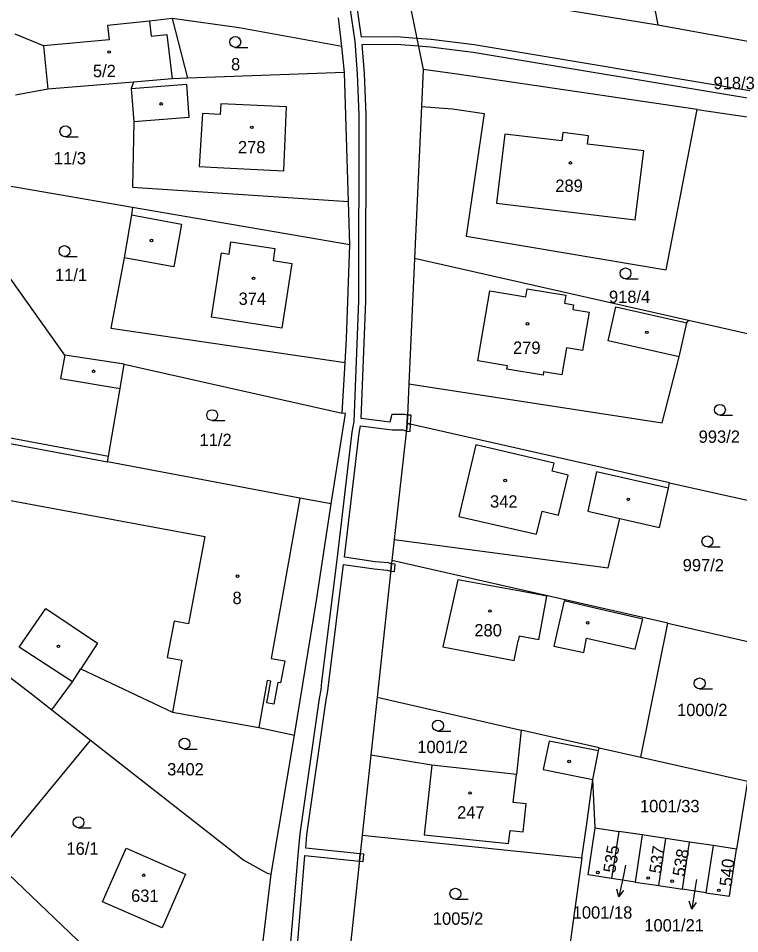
# Model space of a CAD drawing. Extents: x -776734 to -748832, y -1118122 to -976986.
# Drawn here: x -752895.7 to -752796.2, y -1115570.9 to -1115444.8 of the extents above; entities that cross this region are included whole.
import ezdxf

# ---------------------------------------------------------------- set-up
doc = ezdxf.new("R2010")
doc.units = 0
for name, color, linetype in [('KM_Hranice parcel', 7, 'Continuous'), ('KM_Parcelní čísla', 7, 'Continuous'), ('KM_Pop  PČ popisy', 7, 'Continuous'), ('KM_Vnitřní kresba', 7, 'Continuous'), ('KM_Věcná břemena k části', 7, 'Continuous'), ('KM_Značky budov', 7, 'Continuous'), ('KM_Značky kultur', 7, 'Continuous')]:
    doc.layers.add(name, color=color, linetype=linetype)

msp = doc.modelspace()

# ---------------------------------------------------------------- linework, layer by layer
at = {"layer": 'KM_Hranice parcel'}
for p, q in [((-752817.13, -1115397.25), (-752807.52, -1115445.69)), ((-752820.46, -1115443.6), (-752807.52, -1115445.69)), ((-752874.46, -1115444.85), (-752872.37, -1115453.06)), ((-752851.1, -1115448.69), (-752851.53, -1115444.76)), ((-752807.52, -1115445.69), (-752758.25, -1115454.6)), ((-752850.69, -1115452.29), (-752851.1, -1115448.69)), ((-752850.69, -1115452.29), (-752872.37, -1115453.06)), ((-752850.17, -1115470.04), (-752850.69, -1115452.29)), ((-752839.87, -1115451.84), (-752840.1, -1115456.95)), ((-752840.1, -1115456.95), (-752841.04, -1115477.92)), ((-752802.09, -1115457.38), (-752785.67, -1115459.79)), ((-752879.92, -1115470.87), (-752902.67, -1115466.94)), ((-752849.99, -1115476.04), (-752850.17, -1115470.04)), ((-752849.99, -1115476.04), (-752879.92, -1115470.87)), ((-752841.04, -1115477.92), (-752841.82, -1115495.18)), ((-752803.27, -1115486.45), (-752841.04, -1115477.92)), ((-752788.83, -1115489.71), (-752803.27, -1115486.45)), ((-752881.06, -1115492.45), (-752851.01, -1115499.2)), ((-752851.01, -1115499.2), (-752850.61, -1115492.22)), ((-752841.82, -1115495.18), (-752842.06, -1115500.62)), ((-752842.06, -1115500.62), (-752843.85, -1115516.64)), ((-752805.89, -1115508.8), (-752842.06, -1115500.62)), ((-752899.29, -1115502.14), (-752883.22, -1115505.16)), ((-752805.89, -1115508.8), (-752791.32, -1115512.09)), ((-752843.85, -1115516.64), (-752844.17, -1115519.5)), ((-752844.17, -1115519.5), (-752846.22, -1115538.37)), ((-752806.13, -1115528.17), (-752844.17, -1115519.5)), ((-752809.85, -1115546.61), (-752806.13, -1115528.17)), ((-752806.13, -1115528.17), (-752793.18, -1115531.12)), ((-752846.22, -1115538.37), (-752847.08, -1115546.32)), ((-752846.22, -1115538.37), (-752826.34, -1115542.88)), ((-752891.07, -1115540.1), (-752885.74, -1115544.26)), ((-752815.59, -1115545.31), (-752826.34, -1115542.88)), ((-752860.83, -1115562.74), (-752857.58, -1115543.59)), ((-752815.59, -1115545.31), (-752809.85, -1115546.61)), ((-752847.08, -1115546.32), (-752848.27, -1115557.37)), ((-752809.85, -1115546.61), (-752795.17, -1115549.94)), ((-752816.16, -1115556.35), (-752816.49, -1115549.71)), ((-752795.17, -1115549.94), (-752796.66, -1115559.29)), ((-752848.27, -1115557.37), (-752849.84, -1115571.95)), ((-752848.27, -1115557.37), (-752817.98, -1115560.51)), ((-752816.16, -1115556.35), (-752812.91, -1115556.84)), ((-752812.91, -1115556.84), (-752813.89, -1115563.34)), ((-752809.66, -1115557.33), (-752812.91, -1115556.84)), ((-752809.66, -1115557.33), (-752810.64, -1115563.83)), ((-752806.41, -1115557.82), (-752809.66, -1115557.33)), ((-752807.39, -1115564.32), (-752806.41, -1115557.82)), ((-752803.16, -1115558.31), (-752806.41, -1115557.82)), ((-752804.14, -1115564.81), (-752803.16, -1115558.31)), ((-752799.91, -1115558.8), (-752803.16, -1115558.31)), ((-752799.91, -1115558.8), (-752800.89, -1115565.3)), ((-752796.66, -1115559.29), (-752799.91, -1115558.8)), ((-752817.98, -1115560.51), (-752820.33, -1115577.6)), ((-752877.46, -1115581.39), (-752897.05, -1115562.76)), ((-752862.74, -1115579.05), (-752860.83, -1115562.74)), ((-752810.64, -1115563.83), (-752813.89, -1115563.34)), ((-752810.64, -1115563.83), (-752807.39, -1115564.32)), ((-752807.39, -1115564.32), (-752804.14, -1115564.81)), ((-752800.89, -1115565.3), (-752804.14, -1115564.81))]:
    msp.add_line(p, q, dxfattribs=at)
for points in [[(-752842.69, -1115437.47), (-752842.07, -1115440.97), (-752841.97, -1115441.47), (-752839.87, -1115451.84)], [(-752874.46, -1115444.85), (-752877.57, -1115445.2), (-752883.38, -1115445.79), (-752883.17, -1115447.79), (-752892.2, -1115448.62), (-752896.13, -1115446.97)], [(-752851.1, -1115448.69), (-752865.23, -1115446.13), (-752874.46, -1115444.85)], [(-752802.09, -1115457.38), (-752835.17, -1115452.52), (-752839.87, -1115451.84)], [(-752879.79, -1115453.59), (-752891.61, -1115454.59), (-752896.08, -1115455.39)], [(-752879.79, -1115453.59), (-752880.1, -1115454.49), (-752879.76, -1115459.06), (-752879.94, -1115468.09), (-752850.17, -1115470.04)], [(-752872.37, -1115453.06), (-752874.46, -1115453.13), (-752879.79, -1115453.59)], [(-752840.1, -1115456.95), (-752835.8, -1115457.26), (-752831.47, -1115457.93), (-752833.94, -1115474.82), (-752806.35, -1115479.48), (-752802.09, -1115457.38)], [(-752881.06, -1115492.45), (-752889.27, -1115491.21), (-752902.92, -1115472.08), (-752905.06, -1115469.7)], [(-752879.92, -1115470.87), (-752880.09, -1115471.88), (-752881.1, -1115477.82), (-752882.9, -1115487.48), (-752850.61, -1115492.22)], [(-752850.61, -1115492.22), (-752850.42, -1115488.99), (-752849.99, -1115476.04)], [(-752841.82, -1115495.18), (-752806.92, -1115500.55), (-752804.56, -1115491.44), (-752803.51, -1115486.75), (-752803.27, -1115486.45)], [(-752883.22, -1115505.16), (-752881.63, -1115495.8), (-752881.06, -1115492.45)], [(-752852.55, -1115511.73), (-752850.55, -1115499.25), (-752851.01, -1115499.2)], [(-752852.55, -1115511.73), (-752856.85, -1115510.92), (-752883.36, -1115505.94), (-752883.22, -1115505.16)], [(-752843.85, -1115516.64), (-752814.38, -1115520.52), (-752812.75, -1115513.71), (-752807.29, -1115514.95), (-752806.06, -1115509.53), (-752805.89, -1115508.8)], [(-752857.58, -1115543.59), (-752854.56, -1115525.03), (-752852.55, -1115511.73)], [(-752907.02, -1115526.16), (-752906.7, -1115526.87), (-752903.23, -1115530.72), (-752893.87, -1115537.9), (-752891.07, -1115540.1)], [(-752891.07, -1115540.1), (-752888.2, -1115536.24), (-752887.04, -1115534.45), (-752874.44, -1115540.41), (-752862.53, -1115542.55), (-752857.58, -1115543.59)], [(-752826.34, -1115542.88), (-752827.02, -1115548.99), (-752838.65, -1115547.73), (-752847.08, -1115546.32)], [(-752885.74, -1115544.26), (-752886.04, -1115544.62), (-752895.22, -1115555.82), (-752899.45, -1115560.98)], [(-752885.74, -1115544.26), (-752864.58, -1115560.8), (-752861.38, -1115562.6), (-752860.83, -1115562.74)], [(-752816.49, -1115549.71), (-752815.69, -1115545.76), (-752815.59, -1115545.31)], [(-752817.98, -1115560.51), (-752817.37, -1115556.14), (-752816.49, -1115549.71)], [(-752813.89, -1115563.34), (-752817.14, -1115562.85), (-752816.16, -1115556.35)], [(-752872.62, -1115562.73), (-752875.86, -1115570.13), (-752884.06, -1115566.53), (-752880.83, -1115559.14), (-752872.62, -1115562.73)], [(-752800.89, -1115565.3), (-752797.64, -1115565.79), (-752796.66, -1115559.29)]]:
    msp.add_lwpolyline(points, dxfattribs=at)
at = {"layer": 'KM_Pop  PČ popisy'}
for p, q in [((-752811.96, -1115561.52), (-752812.26, -1115562.94)), ((-752812.26, -1115562.94), (-752812.884, -1115565.875)), ((-752802.21, -1115563.46), (-752802.38, -1115564.58)), ((-752812.884, -1115565.875), (-752813.166, -1115564.792)), ((-752812.884, -1115565.875), (-752812.186, -1115565)), ((-752802.38, -1115564.58), (-752802.849, -1115567.544)), ((-752802.849, -1115567.544), (-752803.187, -1115566.477)), ((-752802.849, -1115567.544), (-752802.198, -1115566.633))]:
    msp.add_line(p, q, dxfattribs=at)
at = {"layer": 'KM_Vnitřní kresba'}
for p, q in [((-752877.57, -1115445.2), (-752877.38, -1115447.25)), ((-752877.38, -1115447.25), (-752875.18, -1115447.05)), ((-752875.18, -1115447.05), (-752874.46, -1115453.13)), ((-752892.2, -1115448.62), (-752891.61, -1115454.59)), ((-752880.1, -1115454.49), (-752872.49, -1115453.89)), ((-752872.49, -1115453.89), (-752872.15, -1115458.49)), ((-752867.78, -1115456.57), (-752867.87, -1115458.07)), ((-752858.72, -1115457.01), (-752867.78, -1115456.57)), ((-752859.09, -1115465.82), (-752858.72, -1115457.01)), ((-752872.15, -1115458.49), (-752879.76, -1115459.06)), ((-752870.3, -1115457.94), (-752870.73, -1115465.22)), ((-752867.87, -1115458.07), (-752870.3, -1115457.94)), ((-752828.6, -1115460.76), (-752829.76, -1115470.27)), ((-752820.77, -1115461.71), (-752828.6, -1115460.76)), ((-752820.63, -1115460.56), (-752820.77, -1115461.71)), ((-752817.09, -1115460.99), (-752820.63, -1115460.56)), ((-752817.22, -1115462.14), (-752817.09, -1115460.99)), ((-752809.45, -1115463.08), (-752817.22, -1115462.14)), ((-752810.62, -1115472.59), (-752809.45, -1115463.08)), ((-752870.73, -1115465.22), (-752868.26, -1115465.35)), ((-752868.26, -1115465.35), (-752859.09, -1115465.82)), ((-752829.76, -1115470.27), (-752810.62, -1115472.59)), ((-752880.09, -1115471.88), (-752873.18, -1115473.18)), ((-752873.18, -1115473.18), (-752874.23, -1115479.05)), ((-752866.63, -1115477.29), (-752866.38, -1115475.6)), ((-752866.38, -1115475.6), (-752860.3, -1115476.51)), ((-752860.3, -1115476.51), (-752860.56, -1115478.2)), ((-752874.23, -1115479.05), (-752881.1, -1115477.82)), ((-752869.04, -1115485.98), (-752867.68, -1115477.13)), ((-752867.68, -1115477.13), (-752866.63, -1115477.29)), ((-752860.56, -1115478.2), (-752857.97, -1115478.59)), ((-752857.97, -1115478.59), (-752859.34, -1115487.51)), ((-752832.32, -1115492.02), (-752830.68, -1115482.37)), ((-752830.68, -1115482.37), (-752825.7, -1115483.19)), ((-752825.7, -1115483.19), (-752825.51, -1115482.07)), ((-752825.51, -1115482.07), (-752820.2, -1115482.95)), ((-752820.2, -1115482.95), (-752820.38, -1115484.07)), ((-752820.38, -1115484.07), (-752819.14, -1115484.28)), ((-752819.14, -1115484.28), (-752819.24, -1115484.92)), ((-752819.24, -1115484.92), (-752817, -1115485.3)), ((-752817, -1115485.3), (-752817.88, -1115490.59)), ((-752814.35, -1115489.25), (-752813.3, -1115484.57)), ((-752813.3, -1115484.57), (-752803.51, -1115486.75)), ((-752859.34, -1115487.51), (-752869.04, -1115485.98)), ((-752804.56, -1115491.44), (-752814.35, -1115489.25)), ((-752820.13, -1115490.22), (-752820.75, -1115493.95)), ((-752817.88, -1115490.59), (-752820.13, -1115490.22)), ((-752889.27, -1115491.21), (-752889.88, -1115494.44)), ((-752828.25, -1115492.71), (-752832.32, -1115492.02)), ((-752828.32, -1115493.16), (-752828.25, -1115492.71)), ((-752823.33, -1115493.98), (-752828.32, -1115493.16)), ((-752823.26, -1115493.53), (-752823.33, -1115493.98)), ((-752820.75, -1115493.95), (-752823.26, -1115493.53)), ((-752889.88, -1115494.44), (-752881.63, -1115495.8)), ((-752899.46, -1115502.92), (-752883.36, -1115505.94)), ((-752832.62, -1115503.59), (-752834.93, -1115513.46)), ((-752821.83, -1115506.11), (-752832.62, -1115503.59)), ((-752822.1, -1115507.2), (-752821.83, -1115506.11)), ((-752819.86, -1115507.75), (-752822.1, -1115507.2)), ((-752821.22, -1115513.27), (-752819.86, -1115507.75)), ((-752815.96, -1115507.31), (-752817.19, -1115512.7)), ((-752806.06, -1115509.53), (-752815.96, -1115507.31)), ((-752897.73, -1115511.06), (-752869.98, -1115516.23)), ((-752856.85, -1115510.92), (-752859.17, -1115523.85)), ((-752824.23, -1115515.89), (-752823.45, -1115512.72)), ((-752823.45, -1115512.72), (-752821.22, -1115513.27)), ((-752817.19, -1115512.7), (-752812.75, -1115513.71)), ((-752834.93, -1115513.46), (-752824.23, -1115515.89)), ((-752869.98, -1115516.23), (-752872.2, -1115528.25)), ((-752835.08, -1115522.16), (-752837.17, -1115531.4)), ((-752825.49, -1115523.93), (-752835.08, -1115522.16)), ((-752859.17, -1115523.85), (-752860.82, -1115533.01)), ((-752822.81, -1115524.43), (-752825.49, -1115523.93)), ((-752823.93, -1115530.43), (-752822.81, -1115524.43)), ((-752820.44, -1115525.08), (-752821.86, -1115531.31)), ((-752816.55, -1115525.99), (-752820.44, -1115525.08)), ((-752895.58, -1115531.46), (-752891.89, -1115526.15)), ((-752891.89, -1115526.15), (-752884.74, -1115530.89)), ((-752809.6, -1115527.62), (-752816.55, -1115525.99)), ((-752874.18, -1115527.88), (-752875.16, -1115532.89)), ((-752872.2, -1115528.25), (-752874.18, -1115527.88)), ((-752810.62, -1115531.72), (-752809.6, -1115527.62)), ((-752884.74, -1115530.89), (-752887.04, -1115534.45)), ((-752827.3, -1115533.28), (-752826.78, -1115530.57)), ((-752826.65, -1115529.93), (-752826.78, -1115530.57)), ((-752823.93, -1115530.43), (-752826.65, -1115529.93)), ((-752817.7, -1115532.21), (-752817.34, -1115530.24)), ((-752817.34, -1115530.24), (-752810.62, -1115531.72)), ((-752888.2, -1115536.24), (-752895.58, -1115531.46)), ((-752837.17, -1115531.4), (-752827.3, -1115533.28)), ((-752821.86, -1115531.31), (-752817.7, -1115532.21)), ((-752875.16, -1115532.89), (-752873.12, -1115533.26)), ((-752873.12, -1115533.26), (-752874.44, -1115540.41)), ((-752860.82, -1115533.01), (-752858.94, -1115533.35)), ((-752858.94, -1115533.35), (-752859.52, -1115536.38)), ((-752861.36, -1115536.05), (-752862.53, -1115542.55)), ((-752861.41, -1115539.14), (-752860.86, -1115536.14)), ((-752860.86, -1115536.14), (-752861.36, -1115536.05)), ((-752859.88, -1115536.32), (-752860.43, -1115539.32)), ((-752859.52, -1115536.38), (-752859.88, -1115536.32)), ((-752860.43, -1115539.32), (-752861.41, -1115539.14)), ((-752822.51, -1115544.39), (-752823.31, -1115548.32)), ((-752815.69, -1115545.76), (-752822.51, -1115544.39)), ((-752838.65, -1115547.73), (-752839.72, -1115557.3)), ((-752823.31, -1115548.32), (-752816.49, -1115549.71)), ((-752827.45, -1115552.85), (-752827.02, -1115548.99)), ((-752825.67, -1115553.05), (-752827.45, -1115552.85)), ((-752826.1, -1115556.9), (-752825.67, -1115553.05)), ((-752839.72, -1115557.3), (-752828.09, -1115558.53)), ((-752828.09, -1115558.53), (-752827.88, -1115556.7)), ((-752827.88, -1115556.7), (-752826.1, -1115556.9))]:
    msp.add_line(p, q, dxfattribs=at)
at = {"layer": 'KM_Věcná břemena k části'}
for points in [[(-752851.8, -1115430.77), (-752849.3, -1115447.98), (-752848.96, -1115452.45), (-752848.72, -1115458.13), (-752848.78, -1115483.72), (-752849.41, -1115500.35), (-752849.71, -1115501.84), (-752851.77, -1115519.44), (-752853.88, -1115536.24), (-752853.98, -1115537.35), (-752854.22, -1115538.55), (-752856.87, -1115557.18), (-752857.11, -1115559.62), (-752858.57, -1115577.01)], [(-752794.83, -1115454.78), (-752832.85, -1115448.48), (-752838.76, -1115447.74), (-752840.73, -1115447.59), (-752843.52, -1115447.38), (-752848.37, -1115447.41), (-752850.81, -1115430.6)], [(-752857.57, -1115577.05), (-752856.16, -1115560.15), (-752848.65, -1115560.93), (-752848.55, -1115559.94), (-752856.06, -1115559.14), (-752855.88, -1115557.32), (-752853.23, -1115538.73), (-752852.99, -1115537.49), (-752852.88, -1115536.33), (-752850.84, -1115520.07), (-752846.6, -1115520.68), (-752844.82, -1115520.84), (-752844.33, -1115520.97), (-752844.22, -1115519.97), (-752844.64, -1115519.86), (-752846.49, -1115519.68), (-752850.72, -1115519.07), (-752848.71, -1115501.98), (-752848.51, -1115500.97), (-752844.12, -1115501.5), (-752843.01, -1115501.49), (-752842.64, -1115501.53), (-752842.18, -1115501.7), (-752842.06, -1115500.62), (-752842.01, -1115499.49), (-752842.38, -1115499.42), (-752844.18, -1115499.38), (-752844.47, -1115500.45), (-752848.39, -1115499.97), (-752847.78, -1115483.76), (-752847.72, -1115458.09), (-752847.96, -1115452.39), (-752848.26, -1115448.4), (-752843.56, -1115448.38), (-752840.52, -1115448.61), (-752838.84, -1115448.74), (-752832.99, -1115449.47), (-752794.89, -1115455.79)]]:
    msp.add_lwpolyline(points, dxfattribs=at)
for points in [[(-752841.68, -1115501.76), (-752841.6, -1115500.72), (-752842.06, -1115500.62), (-752842.18, -1115501.7)], [(-752842.01, -1115499.49), (-752842.06, -1115500.62), (-752841.6, -1115500.72), (-752841.51, -1115499.51)], [(-752844.22, -1115519.97), (-752844.33, -1115520.97), (-752843.83, -1115521.02), (-752843.72, -1115520.02)], [(-752848.55, -1115559.94), (-752848.65, -1115560.93), (-752848.15, -1115560.98), (-752848.05, -1115559.99)]]:
    msp.add_lwpolyline(points, close=True, dxfattribs=at)
at = {"layer": 'KM_Značky budov'}
for centre in [(-752883.1468, -1115449.4392), (-752875.9768, -1115456.5992), (-752863.4768, -1115459.8292), (-752819.5668, -1115464.7292), (-752877.3268, -1115475.4292), (-752863.2568, -1115480.6392), (-752825.4868, -1115486.8992), (-752809.0368, -1115488.0792), (-752885.2968, -1115493.4392), (-752828.5668, -1115508.4892), (-752811.5868, -1115511.0992), (-752865.4468, -1115521.6692), (-752830.6668, -1115526.4692), (-752817.1868, -1115528.0992), (-752890.1468, -1115531.3492), (-752819.7368, -1115547.2092), (-752833.3968, -1115551.5492), (-752815.7768, -1115562.5092), (-752878.3868, -1115562.8892), (-752808.8568, -1115563.2692), (-752805.5368, -1115563.7092), (-752799.1068, -1115564.9692)]:
    msp.add_circle(centre, 0.175, dxfattribs=at)
at = {"layer": 'KM_Značky kultur'}
for p, q in [((-752865.773, -1115448.81), (-752864.023, -1115448.81)), ((-752889.183, -1115461.13), (-752887.433, -1115461.13)), ((-752889.313, -1115477.63), (-752887.563, -1115477.63)), ((-752811.973, -1115480.71), (-752810.223, -1115480.71)), ((-752868.953, -1115500.24), (-752867.203, -1115500.24)), ((-752798.953, -1115499.5), (-752797.203, -1115499.5)), ((-752800.683, -1115517.64), (-752798.933, -1115517.64)), ((-752801.753, -1115537.2), (-752800.003, -1115537.2)), ((-752837.823, -1115543.02), (-752836.073, -1115543.02)), ((-752872.763, -1115545.5), (-752871.013, -1115545.5)), ((-752887.373, -1115556.34), (-752885.623, -1115556.34)), ((-752835.423, -1115566.18), (-752833.673, -1115566.18))]:
    msp.add_line(p, q, dxfattribs=at)
for centre in [(-752865.7729, -1115448.0598), (-752889.1829, -1115460.3798), (-752889.3129, -1115476.8798), (-752811.9729, -1115479.9598), (-752798.9529, -1115498.7498), (-752868.9529, -1115499.4898), (-752800.6829, -1115516.8898), (-752801.7529, -1115536.4498), (-752837.8229, -1115542.2698), (-752872.7629, -1115544.7498), (-752887.3729, -1115555.5898), (-752835.4229, -1115565.4298)]:
    msp.add_circle(centre, 0.75, dxfattribs=at)

# ---------------------------------------------------------------- texts
at = {"layer": 'KM_Parcelní čísla'}
for s, p in [('5/2', (-752885.39, -1115452.91)), ('8', (-752866.35, -1115451.98)), ('918/3', (-752799.84, -1115454.57)), ('278', (-752865.4, -1115463.41)), ('11/3', (-752890.77, -1115464.93)), ('289', (-752821.65, -1115468.72)), ('11/1', (-752890.62, -1115481.02)), ('374', (-752865.31, -1115484.29)), ('918/4', (-752814.25, -1115484.03)), ('279', (-752827.48, -1115491.04)), ('11/2', (-752870.69, -1115503.74)), ('993/2', (-752801.89, -1115503.3)), ('342', (-752830.65, -1115512.23)), ('997/2', (-752804.09, -1115521.01)), ('8', (-752866.15, -1115525.52)), ('280', (-752832.81, -1115529.98)), ('1000/2', (-752804.87, -1115540.96)), ('1001/2', (-752840.68, -1115546.06)), ('3402', (-752875.16, -1115549.13)), ('247', (-752835.19, -1115555.07)), ('1001/33', (-752809.98, -1115554.21)), ('16/1', (-752889.04, -1115560.06)), ('631', (-752880.13, -1115566.56)), ('1001/18', (-752819.253, -1115568.868)), ('1005/2', (-752838.53, -1115569.71)), ('1001/21', (-752809.383, -1115570.638))]:
    msp.add_text(s, height=1.7, dxfattribs=at).set_placement(p)
for s, rotation, p in [('535', 81, (-752813.394, -1115562.649)), ('537', 82, (-752807.048, -1115562.728)), ('538', 80, (-752803.852, -1115563.157)), ('540', 84, (-752797.344, -1115564.478))]:
    msp.add_text(s, height=1.7, rotation=rotation, dxfattribs=at).set_placement(p)

doc.saveas('drawing.dxf')
